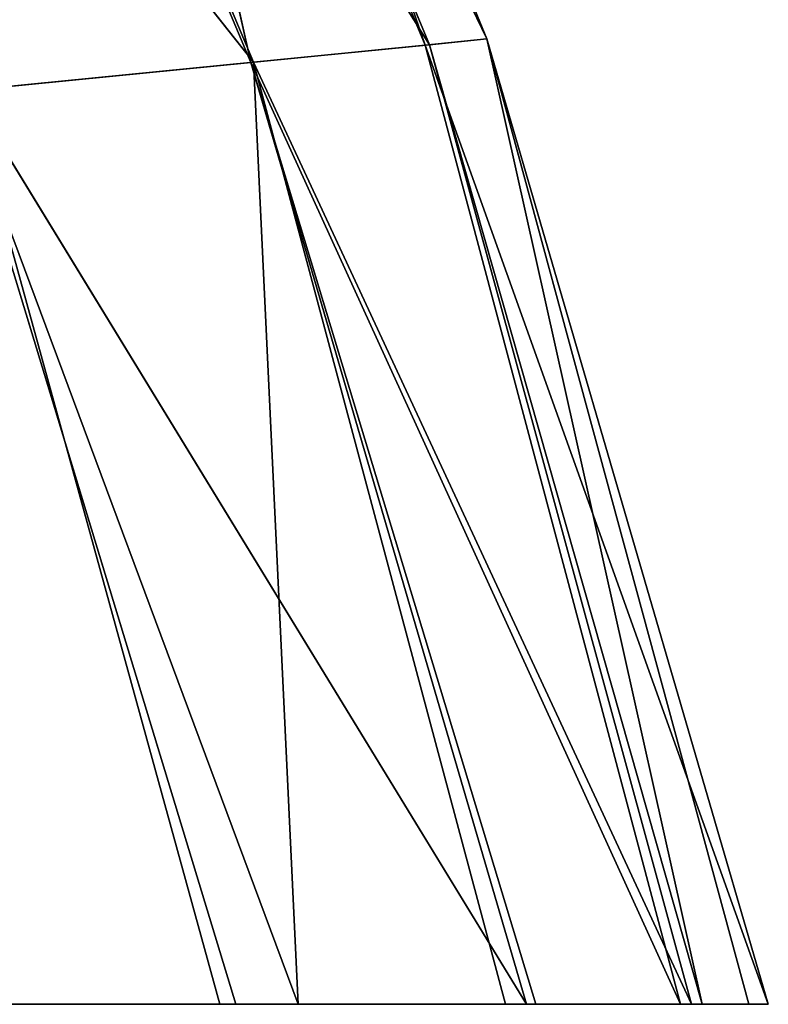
# Model space of a CAD drawing. Extents: x 382 to 531, y 0 to 277.
# Tile 292 of 656: x 512.13 to 516.67, y 14.62 to 20.58. Entities that reach past the tile are written whole.
import ezdxf

# ---------------------------------------------------------------- set-up
doc = ezdxf.new("R2010")
doc.units = 0
doc.header["$LTSCALE"] = 25.4
doc.layers.get('0').update_dxf_attribs({"color": 13, "linetype": 'CONTINUOUS'})

# ---------------------------------------------------------------- blocks, each defined once
blk = doc.blocks.new('NEWPORT-I-KINKIET-8157_STL')
at = {"color": 7}
for p, q in [((13.5848, -2.6612, 262.4141), (15.0738, -7.2133, 262.4141)), ((13.5848, -2.6612, 262.4141), (15.0738, -7.2133, 262.4141)), ((13.5473, -7.139, 256.8818), (15.0738, -7.2133, 262.4141)), ((16.9324, -12.8956, 262.4141), (13.5473, -7.139, 256.8818)), ((13.5473, -7.139, 256.8818), (15.2618, -13.2992, 256.7119)), ((13.5473, -7.139, 256.8818), (15.2618, -13.2992, 256.7119)), ((16.9324, -12.8956, 262.4141), (13.5473, -7.139, 256.8818)), ((13.5473, -7.139, 256.8818), (15.0738, -7.2133, 262.4141)), ((15.0738, -7.2133, 262.4141), (10.8032, -9.463, 262.4141)), ((15.0738, -7.2133, 262.4141), (10.8032, -9.463, 262.4141)), ((15.0738, -7.2133, 262.4141), (16.9324, -12.8956, 262.4141)), ((15.0738, -7.2133, 262.4141), (16.9324, -12.8956, 262.4141)), ((16.9324, -12.8956, 262.4141), (10.8032, -9.463, 262.4141)), ((16.9324, -12.8956, 262.4141), (10.8032, -9.463, 262.4141)), ((12.4609, -15.9114, 262.4141), (16.9324, -12.8956, 262.4141)), ((12.4609, -15.9114, 262.4141), (16.9324, -12.8956, 262.4141)), ((16.9324, -12.8956, 262.4141), (15.2618, -13.2992, 256.7119)), ((16.9324, -12.8956, 262.4141), (15.2618, -13.2992, 256.7119)), ((16.9324, -12.8956, 262.4141), (16.9885, -13.3041, 262.4141)), ((16.9324, -12.8956, 262.4141), (16.9885, -13.3041, 262.4141)), ((16.9885, -13.3041, 262.4141), (12.4609, -15.9114, 262.4141)), ((16.9885, -13.3041, 262.4141), (12.4609, -15.9114, 262.4141)), ((12.946, -13.2992, 251.2113), (15.2618, -13.2992, 256.7119)), ((12.946, -13.2992, 251.2113), (15.2618, -13.2992, 256.7119)), ((15.2618, -13.2992, 256.7119), (13.9877, -19.6539, 251.0028)), ((15.2618, -13.2992, 256.7119), (13.9877, -19.6539, 251.0028)), ((15.2618, -13.2992, 256.7119), (16.9885, -13.3041, 262.4141)), ((17.8643, -19.6844, 262.4141), (15.2618, -13.2992, 256.7119)), ((15.2618, -13.2992, 256.7119), (16.319, -19.6539, 256.6071)), ((15.2618, -13.2992, 256.7119), (16.319, -19.6539, 256.6071)), ((17.8643, -19.6844, 262.4141), (15.2618, -13.2992, 256.7119)), ((15.2618, -13.2992, 256.7119), (16.9885, -13.3041, 262.4141)), ((16.9885, -13.3041, 262.4141), (17.8643, -19.6844, 262.4141)), ((16.9885, -13.3041, 262.4141), (17.8643, -19.6844, 262.4141)), ((17.8643, -19.6844, 262.4141), (12.4609, -15.9114, 262.4141)), ((17.8643, -19.6844, 262.4141), (12.4609, -15.9114, 262.4141)), ((13.9877, -19.6539, 251.0028), (16.319, -19.6539, 256.6071)), ((13.9877, -19.6539, 251.0028), (16.319, -19.6539, 256.6071)), ((16.319, -19.6539, 256.6071), (14.3559, -26.297, 250.9291)), ((16.319, -19.6539, 256.6071), (14.3559, -26.297, 250.9291)), ((16.319, -19.6539, 256.6071), (16.6927, -26.297, 256.5701)), ((16.319, -19.6539, 256.6071), (16.6927, -26.297, 256.5701)), ((16.319, -19.6539, 256.6071), (18.3968, -23.5634, 262.4141)), ((17.8643, -19.6844, 262.4141), (16.319, -19.6539, 256.6071)), ((17.8643, -19.6844, 262.4141), (16.319, -19.6539, 256.6071)), ((16.319, -19.6539, 256.6071), (18.3968, -23.5634, 262.4141)), ((17.8643, -19.6844, 262.4141), (13.2596, -21.6439, 262.4141)), ((17.8643, -19.6844, 262.4141), (13.2596, -21.6439, 262.4141)), ((17.8643, -19.6844, 262.4141), (18.3968, -23.5634, 262.4141)), ((17.8643, -19.6844, 262.4141), (18.3968, -23.5634, 262.4141)), ((18.3968, -23.5634, 262.4141), (13.2596, -21.6439, 262.4141)), ((18.3968, -23.5634, 262.4141), (13.2596, -21.6439, 262.4141)), ((18.3968, -23.5634, 262.4141), (13.4301, -28.2235, 262.4141)), ((18.3968, -23.5634, 262.4141), (13.4301, -28.2235, 262.4141)), ((18.3968, -23.5634, 262.4141), (16.6927, -26.297, 256.5701)), ((18.3968, -23.5634, 262.4141), (16.6927, -26.297, 256.5701)), ((18.3968, -23.5634, 262.4141), (18.2787, -26.2891, 262.4141)), ((18.3968, -23.5634, 262.4141), (18.2787, -26.2891, 262.4141)), ((18.2787, -26.2891, 262.4141), (13.4301, -28.2235, 262.4141)), ((18.2787, -26.2891, 262.4141), (13.4301, -28.2235, 262.4141)), ((16.6927, -26.297, 256.5701), (14.0121, -32.8338, 250.9979)), ((16.6927, -26.297, 256.5701), (14.0121, -32.8338, 250.9979)), ((14.3559, -26.297, 250.9291), (16.6927, -26.297, 256.5701)), ((14.3559, -26.297, 250.9291), (16.6927, -26.297, 256.5701)), ((16.6927, -26.297, 256.5701), (16.3438, -32.8338, 256.6047)), ((16.6927, -26.297, 256.5701), (16.3438, -32.8338, 256.6047)), ((16.6927, -26.297, 256.5701), (18.2787, -26.2891, 262.4141)), ((16.6927, -26.297, 256.5701), (18.2787, -26.2891, 262.4141)), ((17.9955, -32.8288, 262.4141), (16.6927, -26.297, 256.5701)), ((17.9955, -32.8288, 262.4141), (16.6927, -26.297, 256.5701)), ((18.2787, -26.2891, 262.4141), (17.9955, -32.8288, 262.4141)), ((18.2787, -26.2891, 262.4141), (17.9955, -32.8288, 262.4141)), ((17.9955, -32.8288, 262.4141), (13.4301, -28.2235, 262.4141)), ((17.9955, -32.8288, 262.4141), (13.4301, -28.2235, 262.4141)), ((12.818, -34.7471, 262.4141), (17.9955, -32.8288, 262.4141)), ((12.818, -34.7471, 262.4141), (17.9955, -32.8288, 262.4141)), ((16.3438, -32.8338, 256.6047), (12.9615, -39.3423, 251.2082)), ((16.3438, -32.8338, 256.6047), (12.9615, -39.3423, 251.2082)), ((14.0121, -32.8338, 250.9979), (16.3438, -32.8338, 256.6047)), ((14.0121, -32.8338, 250.9979), (16.3438, -32.8338, 256.6047)), ((16.3438, -32.8338, 256.6047), (15.2775, -39.3423, 256.7104)), ((16.3438, -32.8338, 256.6047), (15.2775, -39.3423, 256.7104)), ((17.9955, -32.8288, 262.4141), (16.3438, -32.8338, 256.6047)), ((17.9955, -32.8288, 262.4141), (16.3438, -32.8338, 256.6047)), ((16.3438, -32.8338, 256.6047), (17.9308, -34.3212, 262.4141)), ((16.3438, -32.8338, 256.6047), (17.9308, -34.3212, 262.4141)), ((17.9955, -32.8288, 262.4141), (17.9308, -34.3212, 262.4141)), ((17.9955, -32.8288, 262.4141), (17.9308, -34.3212, 262.4141)), ((17.9308, -34.3212, 262.4141), (12.818, -34.7471, 262.4141)), ((17.9308, -34.3212, 262.4141), (12.818, -34.7471, 262.4141)), ((17.9308, -34.3212, 262.4141), (15.2775, -39.3423, 256.7104)), ((17.9308, -34.3212, 262.4141), (15.2775, -39.3423, 256.7104)), ((17.9308, -34.3212, 262.4141), (16.8043, -39.2889, 262.4141)), ((17.9308, -34.3212, 262.4141), (16.8043, -39.2889, 262.4141)), ((16.8043, -39.2889, 262.4141), (12.818, -34.7471, 262.4141)), ((16.8043, -39.2889, 262.4141), (12.818, -34.7471, 262.4141)), ((16.8043, -39.2889, 262.4141), (11.4443, -41.1165, 262.4141)), ((16.8043, -39.2889, 262.4141), (11.4443, -41.1165, 262.4141)), ((15.2775, -39.3423, 256.7104), (16.8043, -39.2889, 262.4141)), ((15.2775, -39.3423, 256.7104), (16.8043, -39.2889, 262.4141)), ((16.8043, -39.2889, 262.4141), (15.5495, -44.8225, 262.4141)), ((16.8043, -39.2889, 262.4141), (15.5495, -44.8225, 262.4141)), ((15.2775, -39.3423, 256.7104), (11.2005, -45.742, 251.5607)), ((15.2775, -39.3423, 256.7104), (11.2005, -45.742, 251.5607)), ((12.9615, -39.3423, 251.2082), (15.2775, -39.3423, 256.7104)), ((12.9615, -39.3423, 251.2082), (15.2775, -39.3423, 256.7104)), ((15.2775, -39.3423, 256.7104), (13.4904, -45.742, 256.8875)), ((15.2775, -39.3423, 256.7104), (13.4904, -45.742, 256.8875)), ((15.5495, -44.8225, 262.4141), (15.2775, -39.3423, 256.7104)), ((15.5495, -44.8225, 262.4141), (15.2775, -39.3423, 256.7104)), ((15.5495, -44.8225, 262.4141), (11.4443, -41.1165, 262.4141)), ((11.4443, -41.1165, 262.4141), (15.171, -45.711, 262.4141)), ((15.5495, -44.8225, 262.4141), (11.4443, -41.1165, 262.4141)), ((11.4443, -41.1165, 262.4141), (15.171, -45.711, 262.4141)), ((15.5495, -44.8225, 262.4141), (13.4904, -45.742, 256.8875)), ((15.5495, -44.8225, 262.4141), (13.4904, -45.742, 256.8875)), ((15.5495, -44.8225, 262.4141), (15.171, -45.711, 262.4141)), ((15.5495, -44.8225, 262.4141), (15.171, -45.711, 262.4141)), ((15.171, -45.711, 262.4141), (12.5466, -51.8719, 262.4141)), ((15.171, -45.711, 262.4141), (12.5466, -51.8719, 262.4141)), ((13.4904, -45.742, 256.8875), (15.171, -45.711, 262.4141)), ((13.4904, -45.742, 256.8875), (15.171, -45.711, 262.4141))]:
    blk.add_line(p, q, dxfattribs=at)
mesh = blk.add_polyface(dxfattribs=at)
corners = [(15.0738, -7.2133, 262.4141), (13.5848, -2.6612, 262.4141), (10.8032, -9.463, 262.4141)]
mesh.append_faces([[corners[k] for k in face] for face in [(0, 1, 2)]], dxfattribs={"color": 7})
mesh = blk.add_polyface(dxfattribs=at)
corners = [(13.5848, -2.6612, 262.4141), (15.0738, -7.2133, 262.4141), (13.5473, -7.139, 256.8818)]
mesh.append_faces([[corners[k] for k in face] for face in [(0, 1, 2)]], dxfattribs={"color": 7})
mesh = blk.add_polyface(dxfattribs=at)
corners = [(13.5473, -7.139, 256.8818), (15.2618, -13.2992, 256.7119), (12.946, -13.2992, 251.2113)]
mesh.append_faces([[corners[k] for k in face] for face in [(0, 1, 2)]], dxfattribs={"color": 7})
mesh = blk.add_polyface(dxfattribs=at)
corners = [(13.5473, -7.139, 256.8818), (15.0738, -7.2133, 262.4141), (16.9324, -12.8956, 262.4141)]
mesh.append_faces([[corners[k] for k in face] for face in [(0, 1, 2)]], dxfattribs={"color": 7})
mesh = blk.add_polyface(dxfattribs=at)
corners = [(13.5473, -7.139, 256.8818), (16.9324, -12.8956, 262.4141), (15.2618, -13.2992, 256.7119)]
mesh.append_faces([[corners[k] for k in face] for face in [(0, 1, 2)]], dxfattribs={"color": 7})
mesh = blk.add_polyface(dxfattribs=at)
corners = [(16.9324, -12.8956, 262.4141), (15.0738, -7.2133, 262.4141), (10.8032, -9.463, 262.4141)]
mesh.append_faces([[corners[k] for k in face] for face in [(0, 1, 2)]], dxfattribs={"color": 7})
mesh = blk.add_polyface(dxfattribs=at)
corners = [(16.9324, -12.8956, 262.4141), (10.8032, -9.463, 262.4141), (12.4609, -15.9114, 262.4141)]
mesh.append_faces([[corners[k] for k in face] for face in [(0, 1, 2)]], dxfattribs={"color": 7})
mesh = blk.add_polyface(dxfattribs=at)
corners = [(16.9885, -13.3041, 262.4141), (16.9324, -12.8956, 262.4141), (12.4609, -15.9114, 262.4141)]
mesh.append_faces([[corners[k] for k in face] for face in [(0, 1, 2)]], dxfattribs={"color": 7})
mesh = blk.add_polyface(dxfattribs=at)
corners = [(16.9324, -12.8956, 262.4141), (16.9885, -13.3041, 262.4141), (15.2618, -13.2992, 256.7119)]
mesh.append_faces([[corners[k] for k in face] for face in [(0, 1, 2)]], dxfattribs={"color": 7})
mesh = blk.add_polyface(dxfattribs=at)
corners = [(17.8643, -19.6844, 262.4141), (16.9885, -13.3041, 262.4141), (12.4609, -15.9114, 262.4141)]
mesh.append_faces([[corners[k] for k in face] for face in [(0, 1, 2)]], dxfattribs={"color": 7})
mesh = blk.add_polyface(dxfattribs=at)
corners = [(15.2618, -13.2992, 256.7119), (13.9877, -19.6539, 251.0028), (12.946, -13.2992, 251.2113)]
mesh.append_faces([[corners[k] for k in face] for face in [(0, 1, 2)]], dxfattribs={"color": 7})
mesh = blk.add_polyface(dxfattribs=at)
corners = [(15.2618, -13.2992, 256.7119), (16.319, -19.6539, 256.6071), (13.9877, -19.6539, 251.0028)]
mesh.append_faces([[corners[k] for k in face] for face in [(0, 1, 2)]], dxfattribs={"color": 7})
mesh = blk.add_polyface(dxfattribs=at)
corners = [(15.2618, -13.2992, 256.7119), (16.9885, -13.3041, 262.4141), (17.8643, -19.6844, 262.4141)]
mesh.append_faces([[corners[k] for k in face] for face in [(0, 1, 2)]], dxfattribs={"color": 7})
mesh = blk.add_polyface(dxfattribs=at)
corners = [(15.2618, -13.2992, 256.7119), (17.8643, -19.6844, 262.4141), (16.319, -19.6539, 256.6071)]
mesh.append_faces([[corners[k] for k in face] for face in [(0, 1, 2)]], dxfattribs={"color": 7})
mesh = blk.add_polyface(dxfattribs=at)
corners = [(17.8643, -19.6844, 262.4141), (12.4609, -15.9114, 262.4141), (13.2596, -21.6439, 262.4141)]
mesh.append_faces([[corners[k] for k in face] for face in [(0, 1, 2)]], dxfattribs={"color": 7})
mesh = blk.add_polyface(dxfattribs=at)
corners = [(16.319, -19.6539, 256.6071), (14.3559, -26.297, 250.9291), (13.9877, -19.6539, 251.0028)]
mesh.append_faces([[corners[k] for k in face] for face in [(0, 1, 2)]], dxfattribs={"color": 7})
mesh = blk.add_polyface(dxfattribs=at)
corners = [(16.319, -19.6539, 256.6071), (16.6927, -26.297, 256.5701), (14.3559, -26.297, 250.9291)]
mesh.append_faces([[corners[k] for k in face] for face in [(0, 1, 2)]], dxfattribs={"color": 7})
mesh = blk.add_polyface(dxfattribs=at)
corners = [(16.319, -19.6539, 256.6071), (18.3968, -23.5634, 262.4141), (16.6927, -26.297, 256.5701)]
mesh.append_faces([[corners[k] for k in face] for face in [(0, 1, 2)]], dxfattribs={"color": 7})
mesh = blk.add_polyface(dxfattribs=at)
corners = [(16.319, -19.6539, 256.6071), (17.8643, -19.6844, 262.4141), (18.3968, -23.5634, 262.4141)]
mesh.append_faces([[corners[k] for k in face] for face in [(0, 1, 2)]], dxfattribs={"color": 7})
mesh = blk.add_polyface(dxfattribs=at)
corners = [(18.3968, -23.5634, 262.4141), (17.8643, -19.6844, 262.4141), (13.2596, -21.6439, 262.4141)]
mesh.append_faces([[corners[k] for k in face] for face in [(0, 1, 2)]], dxfattribs={"color": 7})
mesh = blk.add_polyface(dxfattribs=at)
corners = [(18.3968, -23.5634, 262.4141), (13.2596, -21.6439, 262.4141), (13.4301, -28.2235, 262.4141)]
mesh.append_faces([[corners[k] for k in face] for face in [(0, 1, 2)]], dxfattribs={"color": 7})
mesh = blk.add_polyface(dxfattribs=at)
corners = [(18.3968, -23.5634, 262.4141), (13.4301, -28.2235, 262.4141), (18.2787, -26.2891, 262.4141)]
mesh.append_faces([[corners[k] for k in face] for face in [(0, 1, 2)]], dxfattribs={"color": 7})
mesh = blk.add_polyface(dxfattribs=at)
corners = [(18.3968, -23.5634, 262.4141), (18.2787, -26.2891, 262.4141), (16.6927, -26.297, 256.5701)]
mesh.append_faces([[corners[k] for k in face] for face in [(0, 1, 2)]], dxfattribs={"color": 7})
mesh = blk.add_polyface(dxfattribs=at)
corners = [(18.2787, -26.2891, 262.4141), (13.4301, -28.2235, 262.4141), (17.9955, -32.8288, 262.4141)]
mesh.append_faces([[corners[k] for k in face] for face in [(0, 1, 2)]], dxfattribs={"color": 7})
mesh = blk.add_polyface(dxfattribs=at)
corners = [(16.6927, -26.297, 256.5701), (14.0121, -32.8338, 250.9979), (14.3559, -26.297, 250.9291)]
mesh.append_faces([[corners[k] for k in face] for face in [(0, 1, 2)]], dxfattribs={"color": 7})
mesh = blk.add_polyface(dxfattribs=at)
corners = [(16.6927, -26.297, 256.5701), (16.3438, -32.8338, 256.6047), (14.0121, -32.8338, 250.9979)]
mesh.append_faces([[corners[k] for k in face] for face in [(0, 1, 2)]], dxfattribs={"color": 7})
mesh = blk.add_polyface(dxfattribs=at)
corners = [(16.6927, -26.297, 256.5701), (17.9955, -32.8288, 262.4141), (16.3438, -32.8338, 256.6047)]
mesh.append_faces([[corners[k] for k in face] for face in [(0, 1, 2)]], dxfattribs={"color": 7})
mesh = blk.add_polyface(dxfattribs=at)
corners = [(18.2787, -26.2891, 262.4141), (17.9955, -32.8288, 262.4141), (16.6927, -26.297, 256.5701)]
mesh.append_faces([[corners[k] for k in face] for face in [(0, 1, 2)]], dxfattribs={"color": 7})
mesh = blk.add_polyface(dxfattribs=at)
corners = [(17.9955, -32.8288, 262.4141), (13.4301, -28.2235, 262.4141), (12.818, -34.7471, 262.4141)]
mesh.append_faces([[corners[k] for k in face] for face in [(0, 1, 2)]], dxfattribs={"color": 7})
mesh = blk.add_polyface(dxfattribs=at)
corners = [(17.9955, -32.8288, 262.4141), (12.818, -34.7471, 262.4141), (17.9308, -34.3212, 262.4141)]
mesh.append_faces([[corners[k] for k in face] for face in [(0, 1, 2)]], dxfattribs={"color": 7})
mesh = blk.add_polyface(dxfattribs=at)
corners = [(16.3438, -32.8338, 256.6047), (12.9615, -39.3423, 251.2082), (14.0121, -32.8338, 250.9979)]
mesh.append_faces([[corners[k] for k in face] for face in [(0, 1, 2)]], dxfattribs={"color": 7})
mesh = blk.add_polyface(dxfattribs=at)
corners = [(16.3438, -32.8338, 256.6047), (15.2775, -39.3423, 256.7104), (12.9615, -39.3423, 251.2082)]
mesh.append_faces([[corners[k] for k in face] for face in [(0, 1, 2)]], dxfattribs={"color": 7})
mesh = blk.add_polyface(dxfattribs=at)
corners = [(16.3438, -32.8338, 256.6047), (17.9308, -34.3212, 262.4141), (15.2775, -39.3423, 256.7104)]
mesh.append_faces([[corners[k] for k in face] for face in [(0, 1, 2)]], dxfattribs={"color": 7})
mesh = blk.add_polyface(dxfattribs=at)
corners = [(17.9955, -32.8288, 262.4141), (17.9308, -34.3212, 262.4141), (16.3438, -32.8338, 256.6047)]
mesh.append_faces([[corners[k] for k in face] for face in [(0, 1, 2)]], dxfattribs={"color": 7})
mesh = blk.add_polyface(dxfattribs=at)
corners = [(17.9308, -34.3212, 262.4141), (12.818, -34.7471, 262.4141), (16.8043, -39.2889, 262.4141)]
mesh.append_faces([[corners[k] for k in face] for face in [(0, 1, 2)]], dxfattribs={"color": 7})
mesh = blk.add_polyface(dxfattribs=at)
corners = [(17.9308, -34.3212, 262.4141), (16.8043, -39.2889, 262.4141), (15.2775, -39.3423, 256.7104)]
mesh.append_faces([[corners[k] for k in face] for face in [(0, 1, 2)]], dxfattribs={"color": 7})
mesh = blk.add_polyface(dxfattribs=at)
corners = [(16.8043, -39.2889, 262.4141), (12.818, -34.7471, 262.4141), (11.4443, -41.1165, 262.4141)]
mesh.append_faces([[corners[k] for k in face] for face in [(0, 1, 2)]], dxfattribs={"color": 7})
mesh = blk.add_polyface(dxfattribs=at)
corners = [(16.8043, -39.2889, 262.4141), (11.4443, -41.1165, 262.4141), (15.5495, -44.8225, 262.4141)]
mesh.append_faces([[corners[k] for k in face] for face in [(0, 1, 2)]], dxfattribs={"color": 7})
mesh = blk.add_polyface(dxfattribs=at)
corners = [(16.8043, -39.2889, 262.4141), (15.5495, -44.8225, 262.4141), (15.2775, -39.3423, 256.7104)]
mesh.append_faces([[corners[k] for k in face] for face in [(0, 1, 2)]], dxfattribs={"color": 7})
mesh = blk.add_polyface(dxfattribs=at)
corners = [(15.2775, -39.3423, 256.7104), (11.2005, -45.742, 251.5607), (12.9615, -39.3423, 251.2082)]
mesh.append_faces([[corners[k] for k in face] for face in [(0, 1, 2)]], dxfattribs={"color": 7})
mesh = blk.add_polyface(dxfattribs=at)
corners = [(15.2775, -39.3423, 256.7104), (13.4904, -45.742, 256.8875), (11.2005, -45.742, 251.5607)]
mesh.append_faces([[corners[k] for k in face] for face in [(0, 1, 2)]], dxfattribs={"color": 7})
mesh = blk.add_polyface(dxfattribs=at)
corners = [(15.2775, -39.3423, 256.7104), (15.5495, -44.8225, 262.4141), (13.4904, -45.742, 256.8875)]
mesh.append_faces([[corners[k] for k in face] for face in [(0, 1, 2)]], dxfattribs={"color": 7})
mesh = blk.add_polyface(dxfattribs=at)
corners = [(15.5495, -44.8225, 262.4141), (11.4443, -41.1165, 262.4141), (15.171, -45.711, 262.4141)]
mesh.append_faces([[corners[k] for k in face] for face in [(0, 1, 2)]], dxfattribs={"color": 7})
mesh = blk.add_polyface(dxfattribs=at)
corners = [(15.171, -45.711, 262.4141), (11.4443, -41.1165, 262.4141), (12.5466, -51.8719, 262.4141)]
mesh.append_faces([[corners[k] for k in face] for face in [(0, 1, 2)]], dxfattribs={"color": 7})
mesh = blk.add_polyface(dxfattribs=at)
corners = [(15.5495, -44.8225, 262.4141), (15.171, -45.711, 262.4141), (13.4904, -45.742, 256.8875)]
mesh.append_faces([[corners[k] for k in face] for face in [(0, 1, 2)]], dxfattribs={"color": 7})
mesh = blk.add_polyface(dxfattribs=at)
corners = [(15.171, -45.711, 262.4141), (12.5466, -51.8719, 262.4141), (13.4904, -45.742, 256.8875)]
mesh.append_faces([[corners[k] for k in face] for face in [(0, 1, 2)]], dxfattribs={"color": 7})

msp = doc.modelspace()

# ---------------------------------------------------------------- block references
at = {"color": 0, "extrusion": (0, -1, 6.12323e-17)}
msp.add_blockref('NEWPORT-I-KINKIET-8157_STL', (498.2704, 722.7769, -277.036), dxfattribs=at)

doc.saveas('drawing.dxf')
